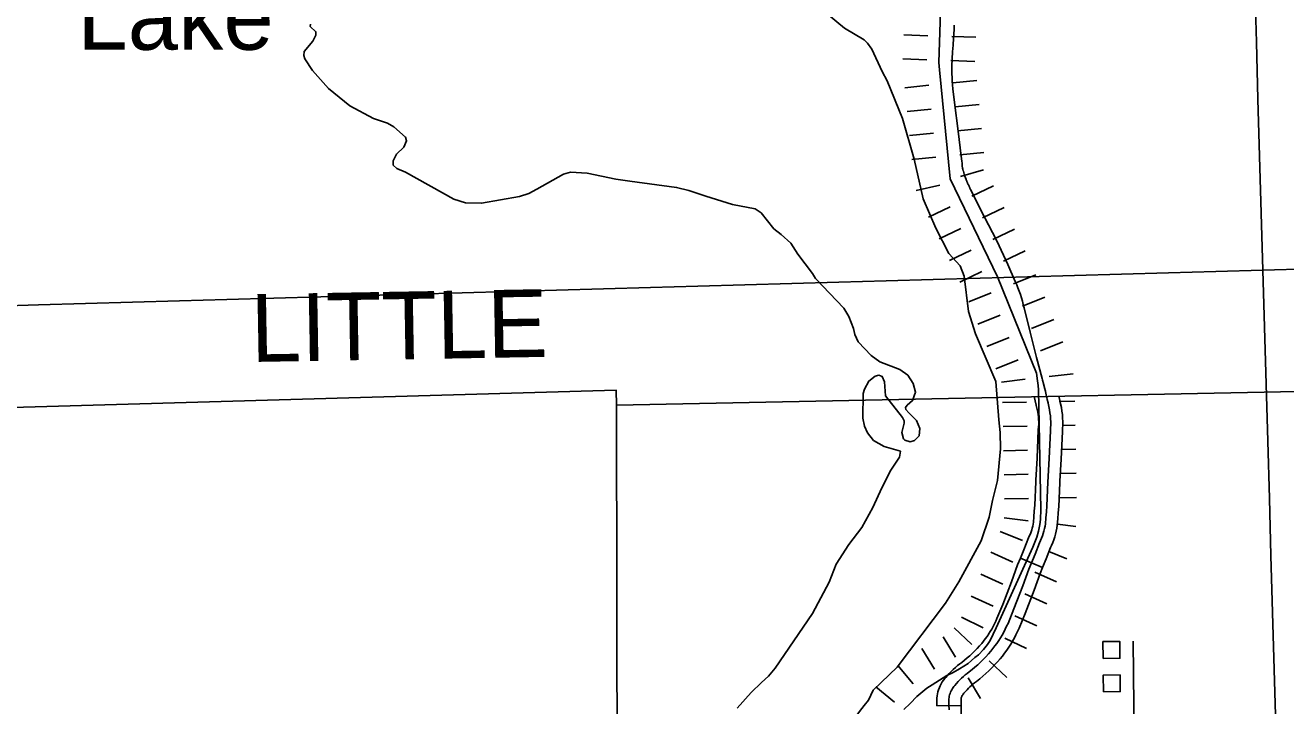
# Model space of a CAD drawing. Extents: x -19 to 366, y -4 to 359.
# Drawn here: x 162.341 to 163.83, y 182.721 to 183.524 of the extents above; entities that cross this region are included whole.
import ezdxf

# ---------------------------------------------------------------- set-up
doc = ezdxf.new("R2010")
doc.units = 0
for name, color, linetype in [('Level 29', 7, 'Continuous'), ('Level 31', 7, 'Continuous'), ('Level 35', 7, 'Continuous'), ('Level 4', 7, 'Continuous'), ('Level 56', 7, 'Continuous'), ('Level 60', 7, 'Continuous'), ('Level 63', 7, 'Continuous')]:
    doc.layers.add(name, color=color, linetype=linetype)

msp = doc.modelspace()

# ---------------------------------------------------------------- linework, layer by layer
at = {"layer": 'Level 29'}
for p, q in [((163.4073, 183.5121), (163.3789, 183.513)), ((163.4641, 183.5102), (163.4357, 183.5111)), ((163.4063, 183.4837), (163.3779, 183.4847)), ((163.4063, 183.4837), (163.3779, 183.4847)), ((163.4631, 183.4818), (163.4347, 183.4827)), ((163.4631, 183.4818), (163.4347, 183.4827)), ((163.4651, 183.4591), (163.4368, 183.4563)), ((163.4085, 183.4535), (163.3803, 183.4507)), ((163.4679, 183.4309), (163.4396, 183.4281)), ((163.4114, 183.4252), (163.3831, 183.4224)), ((163.4142, 183.397), (163.3859, 183.3942)), ((163.4142, 183.397), (163.3859, 183.3942)), ((163.4707, 183.4026), (163.4424, 183.3998)), ((163.4707, 183.4026), (163.4424, 183.3998)), ((163.417, 183.3687), (163.3887, 183.3659)), ((163.4735, 183.3743), (163.4453, 183.3715)), ((163.4733, 183.3536), (163.446, 183.3459)), ((163.4215, 183.3358), (163.3938, 183.3293)), ((163.485, 183.3349), (163.4595, 183.3226)), ((163.485, 183.3349), (163.4595, 183.3226)), ((163.4339, 183.3102), (163.4083, 183.2978)), ((163.4339, 183.3102), (163.4083, 183.2978)), ((163.4974, 183.3094), (163.4718, 183.297)), ((163.4463, 183.2846), (163.4207, 183.2722)), ((163.5098, 183.2838), (163.4842, 183.2714)), ((163.4586, 183.259), (163.4331, 183.2467)), ((163.5222, 183.2582), (163.4966, 183.2458)), ((163.5222, 183.2582), (163.4966, 183.2458)), ((163.471, 183.2335), (163.4454, 183.2211)), ((163.471, 183.2335), (163.4454, 183.2211)), ((163.5348, 183.2297), (163.5085, 183.219)), ((163.4821, 183.2084), (163.4558, 183.1977)), ((163.5455, 183.2034), (163.5192, 183.1927)), ((163.4928, 183.182), (163.4665, 183.1713)), ((163.5562, 183.1771), (163.5298, 183.1664)), ((163.5562, 183.1771), (163.5298, 183.1664)), ((163.5035, 183.1557), (163.4772, 183.145)), ((163.5035, 183.1557), (163.4772, 183.145)), ((163.5669, 183.1508), (163.5405, 183.1401)), ((163.5142, 183.1294), (163.4879, 183.1187)), ((163.5225, 183.1064), (163.4943, 183.1031)), ((163.5789, 183.113), (163.5507, 183.1097)), ((163.5241, 183.0794), (163.4957, 183.0789)), ((163.5241, 183.0794), (163.4957, 183.0789)), ((163.5809, 183.0806), (163.5635, 183.0802)), ((163.5247, 183.051), (163.4963, 183.0505)), ((163.5815, 183.0522), (163.5669, 183.0519)), ((163.5253, 183.0226), (163.4969, 183.0221)), ((163.5821, 183.0238), (163.5653, 183.0234)), ((163.5827, 182.9954), (163.5639, 182.995)), ((163.5258, 182.9942), (163.4974, 182.9937)), ((163.5258, 182.9942), (163.4974, 182.9937)), ((163.5264, 182.9658), (163.498, 182.9652)), ((163.5832, 182.967), (163.5625, 182.9665)), ((163.5259, 182.9394), (163.4977, 182.9427)), ((163.5824, 182.9327), (163.5604, 182.9353)), ((163.5191, 182.916), (163.4929, 182.9268)), ((163.5191, 182.916), (163.4929, 182.9268)), ((163.5077, 182.8905), (163.4818, 182.9021)), ((163.5716, 182.8943), (163.5505, 182.903)), ((163.496, 182.8646), (163.4701, 182.8762)), ((163.5595, 182.8671), (163.5336, 182.8788)), ((163.4844, 182.8387), (163.4585, 182.8503)), ((163.4844, 182.8387), (163.4585, 182.8503)), ((163.5479, 182.8412), (163.5219, 182.8529)), ((163.4727, 182.8131), (163.4471, 182.8254)), ((163.5362, 182.8153), (163.5103, 182.827)), ((163.5362, 182.8153), (163.5103, 182.827)), ((163.4401, 182.7781), (163.4254, 182.8024)), ((163.4401, 182.7781), (163.4254, 182.8024)), ((163.4593, 182.7934), (163.4387, 182.813)), ((163.4153, 182.7642), (163.4005, 182.7885)), ((163.5239, 182.7886), (163.4983, 182.8008)), ((163.5006, 182.7543), (163.48, 182.7739)), ((163.3902, 182.7468), (163.3718, 182.7683)), ((163.368, 182.7252), (163.346, 182.7432)), ((163.368, 182.7252), (163.346, 182.7432)), ((163.4696, 182.7296), (163.4549, 182.7539)), ((163.4696, 182.7296), (163.4549, 182.7539))]:
    msp.add_line(p, q, dxfattribs=at)
for points in [[(163.4898, 183.2273), (163.4338, 183.3429), (163.421, 183.4719), (163.4204, 183.4805), (163.4236, 183.5763)], [(163.3792, 182.7164), (163.3867, 182.7235), (163.3946, 182.7318), (163.4061, 182.7416), (163.4125, 182.7458), (163.4298, 182.7565), (163.4375, 182.7603), (163.4449, 182.7644), (163.45, 182.7675), (163.4552, 182.771), (163.4629, 182.7777), (163.4673, 182.7811), (163.4733, 182.7875), (163.4779, 182.7934), (163.4811, 182.7978), (163.4883, 182.8129), (163.5313, 182.9083), (163.5361, 182.9199), (163.5383, 182.9269), (163.5397, 182.9351), (163.5404, 182.941), (163.5409, 182.9528), (163.5381, 183.0941), (163.5378, 183.099), (163.537, 183.1047), (163.5359, 183.1136), (163.4898, 183.2273)]]:
    msp.add_lwpolyline(points, dxfattribs=at)
at = {"layer": 'Level 31'}
for p, q in [((163.5167, 182.8953), (163.5429, 182.8843)), ((163.5029, 182.7899), (163.5029, 182.7899)), ((163.4466, 182.7213), (163.4182, 182.7209))]:
    msp.add_line(p, q, dxfattribs=at)
for points in [[(163.4386, 183.5246), (163.4385, 183.5195), (163.4382, 183.5144), (163.4378, 183.5093), (163.4373, 183.5011), (163.4367, 183.493), (163.4362, 183.4848), (163.4358, 183.4767), (163.4357, 183.4721), (163.4358, 183.4675), (163.4358, 183.4667), (163.436, 183.463), (163.4362, 183.4584), (163.4366, 183.4539), (163.437, 183.4493), (163.4395, 183.4301), (163.4429, 183.4025), (163.4472, 183.3669), (163.4475, 183.3641), (163.4478, 183.3614), (163.4481, 183.3586), (163.4485, 183.3557), (163.4488, 183.3547), (163.4488, 183.3543), (163.4493, 183.3526), (163.4494, 183.3522), (163.4499, 183.3505), (163.45, 183.3502), (163.4505, 183.3485), (163.4506, 183.3481), (163.4512, 183.3464), (163.4513, 183.3461), (163.4519, 183.3444), (163.452, 183.3441), (163.4527, 183.3424), (163.4528, 183.342), (163.4534, 183.3404), (163.4536, 183.34), (163.4543, 183.3384), (163.4544, 183.3381), (163.4551, 183.3364), (163.4553, 183.3361), (163.4561, 183.3345), (163.4562, 183.3342), (163.457, 183.3325), (163.4572, 183.3322), (163.458, 183.3306), (163.4741, 183.2985), (163.4888, 183.2699), (163.5018, 183.2418), (163.5107, 183.2217), (163.5124, 183.218), (163.5139, 183.2142), (163.5153, 183.2104), (163.5167, 183.2065), (163.5179, 183.2027), (163.5191, 183.1988), (163.5202, 183.1948), (163.5211, 183.1909), (163.5282, 183.1621), (163.5358, 183.1321), (163.5423, 183.1072), (163.5427, 183.1058), (163.5428, 183.1054), (163.5439, 183.1013), (163.544, 183.1009), (163.5451, 183.0967), (163.5452, 183.0964), (163.5462, 183.0922), (163.5463, 183.0918), (163.5477, 183.0862)], [(163.5332, 183.0859), (163.5355, 183.0757), (163.5355, 183.0755), (163.5372, 183.0677), (163.5376, 183.0648), (163.538, 183.0619), (163.5382, 183.0589), (163.5384, 183.056), (163.5384, 183.053), (163.5382, 183.0501), (163.5379, 183.0466), (163.5364, 183.0134), (163.5351, 182.9874)], [(163.5477, 183.0862), (163.5484, 183.083), (163.5485, 183.0827), (163.5494, 183.0784), (163.5495, 183.0781), (163.5511, 183.0704), (163.5517, 183.0669), (163.5522, 183.0633), (163.5524, 183.0598), (163.5526, 183.0562)], [(163.5622, 183.0865), (163.5634, 183.0812), (163.5634, 183.0807), (163.5651, 183.073), (163.5658, 183.0689), (163.5663, 183.0648), (163.5666, 183.0606), (163.5668, 183.0565), (163.5668, 183.0523), (163.5666, 183.0482), (163.5663, 183.0446), (163.5648, 183.0121), (163.5635, 182.986)], [(163.5526, 183.0562), (163.5526, 183.0527), (163.5524, 183.0491), (163.5521, 183.0456), (163.5506, 183.0127), (163.5492, 182.9848), (163.5478, 182.9568), (163.5474, 182.9498), (163.5468, 182.9428), (163.5462, 182.9359), (163.5458, 182.933), (163.5452, 182.9301), (163.5445, 182.9272), (163.5437, 182.9244), (163.5428, 182.9216), (163.5417, 182.9188), (163.5406, 182.9161), (163.5393, 182.9134), (163.534, 182.8998), (163.5267, 182.8823), (163.5196, 182.8624), (163.5091, 182.8352), (163.5021, 182.8182), (163.5005, 182.8147), (163.4988, 182.8112), (163.4971, 182.8078), (163.4952, 182.8044), (163.4932, 182.8011), (163.4911, 182.7978), (163.489, 182.7946), (163.4867, 182.7915), (163.4843, 182.7884), (163.4819, 182.7854), (163.479, 182.7821), (163.476, 182.7788), (163.4729, 182.7756), (163.4697, 182.7725), (163.4665, 182.7694), (163.4631, 182.7665), (163.4597, 182.7636), (163.4563, 182.7609), (163.4539, 182.7591), (163.4517, 182.7573), (163.4495, 182.7554), (163.4473, 182.7535), (163.4452, 182.7514), (163.4432, 182.7494), (163.4413, 182.7472), (163.4394, 182.745), (163.4383, 182.7438), (163.4373, 182.7426), (163.4364, 182.7412), (163.4356, 182.7399), (163.4348, 182.7385), (163.4342, 182.737), (163.4336, 182.7355), (163.4332, 182.734), (163.4328, 182.7324), (163.4326, 182.7308), (163.4324, 182.7292), (163.4324, 182.7276), (163.4324, 182.7219), (163.4325, 182.7162)], [(163.5351, 182.9874), (163.535, 182.9855), (163.5336, 182.9576), (163.5332, 182.9508), (163.5327, 182.944), (163.5321, 182.9376), (163.5318, 182.9354), (163.5313, 182.9331), (163.5308, 182.9308), (163.5301, 182.9285), (163.5294, 182.9263), (163.5286, 182.9241), (163.5276, 182.9219), (163.5263, 182.9191), (163.5209, 182.9051), (163.5167, 182.8953)], [(163.5635, 182.986), (163.5634, 182.9841), (163.562, 182.956), (163.5615, 182.9488), (163.561, 182.9417), (163.5603, 182.9341), (163.5598, 182.9305), (163.5591, 182.927), (163.5583, 182.9236), (163.5573, 182.9202), (163.5562, 182.9168), (163.5549, 182.9135), (163.5535, 182.9102), (163.5524, 182.9078), (163.5472, 182.8945), (163.5429, 182.8843)], [(163.4793, 182.8057), (163.4792, 182.8056), (163.4811, 182.8085), (163.4829, 182.8115), (163.4845, 182.8145), (163.4862, 182.8176), (163.4876, 182.8206), (163.489, 182.8238), (163.4959, 182.8404), (163.5063, 182.8673), (163.5135, 182.8875), (163.5167, 182.8953)], [(163.5429, 182.8843), (163.54, 182.8772), (163.5329, 182.8574), (163.5223, 182.8299), (163.5151, 182.8126), (163.5134, 182.8087), (163.5115, 182.8048), (163.5096, 182.801), (163.5075, 182.7973), (163.5053, 182.7936), (163.503, 182.79), (163.5029, 182.7899)], [(163.4182, 182.7209), (163.4182, 182.7219), (163.4182, 182.7278), (163.4182, 182.73), (163.4185, 182.7325), (163.4189, 182.735), (163.4194, 182.7375), (163.4201, 182.7399), (163.421, 182.7423), (163.422, 182.7446), (163.4232, 182.7469), (163.4245, 182.7491), (163.426, 182.7512), (163.4276, 182.7531), (163.4288, 182.7544), (163.4306, 182.7565), (163.4328, 182.759), (163.4351, 182.7614), (163.4375, 182.7638), (163.44, 182.7661), (163.4426, 182.7683), (163.4452, 182.7704), (163.4476, 182.7721), (163.4508, 182.7747), (163.4539, 182.7773), (163.457, 182.78), (163.4599, 182.7827), (163.4628, 182.7856), (163.4656, 182.7885), (163.4684, 182.7915), (163.4711, 182.7946), (163.4732, 182.7972), (163.4753, 182.8), (163.4773, 182.8027), (163.4793, 182.8057)], [(163.5029, 182.7899), (163.5006, 182.7865), (163.4981, 182.783), (163.4955, 182.7796), (163.4928, 182.7763), (163.4896, 182.7726), (163.4863, 182.7691), (163.483, 182.7656), (163.4796, 182.7622), (163.476, 182.7589), (163.4724, 182.7557), (163.4687, 182.7526), (163.4649, 182.7496), (163.4626, 182.7479), (163.4607, 182.7464), (163.4589, 182.7448), (163.4571, 182.7432), (163.4554, 182.7415), (163.4537, 182.7397), (163.452, 182.7379), (163.4501, 182.7356), (163.4491, 182.7345), (163.4486, 182.7339), (163.4482, 182.7334), (163.4479, 182.7329), (163.4476, 182.7323), (163.4474, 182.7317), (163.4471, 182.7311), (163.4469, 182.7304), (163.4468, 182.7298), (163.4467, 182.7291), (163.4466, 182.7285), (163.4466, 182.7275), (163.4466, 182.722), (163.4466, 182.7213)], [(163.4466, 182.7213), (163.4467, 182.7165), (163.4468, 182.7111), (163.4471, 182.7055), (163.448, 182.6884), (163.4497, 182.6628), (163.4511, 182.6388), (163.4519, 182.6219)]]:
    msp.add_lwpolyline(points, dxfattribs=at)
at = {"layer": 'Level 35'}
for points in [[(163.2565, 183.5646), (163.309, 183.5211), (163.3321, 183.5072), (163.3363, 183.5033), (163.3412, 183.4962), (163.3536, 183.4697)], [(162.6706, 183.4887), (162.6708, 183.4936), (162.6812, 183.5055), (162.6846, 183.5129), (162.6847, 183.5167), (162.6778, 183.523), (162.6781, 183.5259)], [(163.2713, 183.2312), (163.254, 183.254), (163.2456, 183.2673), (163.2343, 183.2773), (163.2257, 183.2842), (163.2105, 183.3028), (163.2034, 183.3078), (163.1769, 183.3129), (163.1454, 183.3225), (163.125, 183.3294), (163.1107, 183.3329), (163.0556, 183.3404), (163.039, 183.3426), (163.0049, 183.3496), (162.9854, 183.3509), (162.9773, 183.3486), (162.9456, 183.3308), (162.9363, 183.3259), (162.9253, 183.3224), (162.8804, 183.3142), (162.8613, 183.3147), (162.8475, 183.319), (162.7905, 183.351), (162.7802, 183.3553), (162.7761, 183.3594), (162.7758, 183.3645), (162.78, 183.3724), (162.7884, 183.3804), (162.7918, 183.388), (162.7906, 183.3924), (162.7768, 183.4046), (162.7692, 183.4088), (162.7526, 183.4143), (162.7246, 183.4291), (162.6995, 183.4496), (162.6808, 183.4711), (162.6716, 183.4847), (162.6706, 183.4887)], [(163.3536, 183.4697), (163.3593, 183.459), (163.3773, 183.4142), (163.3913, 183.3664), (163.4019, 183.3196), (163.4169, 183.2847), (163.4323, 183.2551), (163.4455, 183.2403)], [(163.4912, 183.0585), (163.4877, 183.1036), (163.4636, 183.16), (163.4555, 183.1865), (163.4505, 183.2282), (163.4455, 183.2403)], [(163.3972, 183.0397), (163.398, 183.0484), (163.3942, 183.0579), (163.3848, 183.0669), (163.3815, 183.0706), (163.3809, 183.0729), (163.383, 183.0758), (163.3894, 183.0812), (163.393, 183.0913), (163.3899, 183.1013), (163.3839, 183.1111), (163.3744, 183.1179), (163.3509, 183.1271), (163.3403, 183.1346), (163.3251, 183.1506), (163.3212, 183.1593), (163.3196, 183.1663), (163.3142, 183.1805), (163.3084, 183.1905), (163.2746, 183.2255), (163.2713, 183.2312)], [(163.2111, 182.7484), (163.2192, 182.7557), (163.227, 182.7652), (163.2713, 182.8297), (163.2908, 182.8667), (163.2991, 182.8879), (163.314, 182.9112), (163.3293, 182.9313), (163.3425, 182.9552), (163.3529, 182.9783), (163.3637, 182.9991), (163.374, 183.0144), (163.375, 183.0214), (163.3558, 183.0269), (163.3434, 183.0342), (163.3361, 183.043), (163.3326, 183.051), (163.3308, 183.0605), (163.3311, 183.0895), (163.3327, 183.0947), (163.3377, 183.1042), (163.3453, 183.1102), (163.3496, 183.1112), (163.3536, 183.1095), (163.3561, 183.1034), (163.3574, 183.0869), (163.3776, 183.0613), (163.3794, 183.0573), (163.3796, 183.0547), (163.3769, 183.0434), (163.3787, 183.0359), (163.3802, 183.0344), (163.3867, 183.0327), (163.3916, 183.0341), (163.3972, 183.0397)], [(163.2628, 182.5726), (163.2762, 182.5994), (163.2989, 182.6541), (163.312, 182.6741), (163.3159, 182.6913), (163.3203, 182.6975), (163.32, 182.7025), (163.3224, 182.7083), (163.3269, 182.7142), (163.3321, 182.7214), (163.3373, 182.7277), (163.343, 182.7395), (163.3712, 182.7665), (163.4284, 182.8419), (163.444, 182.8672), (163.4704, 182.9157), (163.48, 182.9437), (163.4838, 182.9631), (163.4898, 182.9867), (163.4934, 183.0243), (163.493, 183.0435), (163.4912, 183.0585)], [(163.1824, 182.7179), (163.1989, 182.7367), (163.2111, 182.7484)]]:
    msp.add_lwpolyline(points, dxfattribs=at)
at = {"layer": 'Level 4'}
msp.add_lwpolyline([(163.0399, 183.076), (163.0404, 182.6235)], dxfattribs=at)
at = {"layer": 'Level 56'}
msp.add_lwpolyline([(163.65, 182.797), (163.6511, 182.6825), (163.5758, 182.6817)], dxfattribs=at)
for points in [[(163.6144, 182.7769), (163.6142, 182.7966), (163.634, 182.7968), (163.6342, 182.7771)], [(163.6148, 182.7375), (163.6146, 182.7572), (163.6344, 182.7574), (163.6346, 182.7377)]]:
    msp.add_lwpolyline(points, close=True, dxfattribs=at)
at = {"layer": 'Level 60'}
for points in [[(168.7902, 2.2442), (168.5607, 10.8615), (168.3304, 19.479), (168.0993, 28.0965), (167.8673, 36.7142), (167.6346, 45.3321), (167.4011, 53.95), (167.1668, 62.5681), (166.9316, 71.1863), (166.6957, 79.8047), (166.459, 88.4232), (166.2215, 97.0418), (165.9832, 105.6605), (165.7441, 114.2794), (165.5043, 122.8984), (165.2636, 131.5176), (165.0221, 140.1368), (164.7799, 148.7563), (164.5369, 157.3758), (164.2931, 165.9955), (164.0485, 174.6153), (163.8031, 183.2352), (163.5569, 191.8553), (163.31, 200.4755), (163.0623, 209.0959), (162.8138, 217.7164), (162.5645, 226.337), (162.3145, 234.9577), (162.0637, 243.5786), (161.8121, 252.1997), (161.5597, 260.8208), (161.3066, 269.4421), (161.0527, 278.0636), (160.798, 286.6851), (160.5426, 295.3068), (160.2864, 303.9287), (160.0294, 312.5507), (159.7717, 321.1728), (159.5132, 329.7951), (159.2539, 338.4175), (158.9939, 347.04)], [(0, 180.8999), (7.1228, 180.9044), (14.2457, 180.9176), (21.3685, 180.9397), (28.4912, 180.9706), (35.614, 181.0103), (42.7366, 181.0589), (49.8592, 181.1163), (56.9818, 181.1825), (64.1042, 181.2575), (71.2266, 181.3414), (78.3488, 181.4341), (85.4709, 181.5357), (92.5929, 181.646), (99.7147, 181.7652), (106.8364, 181.8933), (113.9579, 182.0301), (121.0793, 182.1758), (128.2005, 182.3303), (135.3214, 182.4936), (142.4422, 182.6658), (149.5627, 182.8468), (156.683, 183.0366), (163.8031, 183.2352), (170.9229, 183.4427), (178.0425, 183.659), (185.1617, 183.8841), (192.2807, 184.1181), (199.3994, 184.3608), (206.5178, 184.6124), (213.6359, 184.8728), (220.7537, 185.1421), (227.8711, 185.4201), (234.9881, 185.707), (242.1048, 186.0027), (249.2212, 186.3073), (256.3371, 186.6206), (263.4526, 186.9428), (270.5678, 187.2738), (277.6825, 187.6136), (284.7968, 187.9622), (291.9107, 188.3197), (299.0241, 188.6859), (306.1371, 189.061), (313.2495, 189.4449), (320.3615, 189.8377), (327.4731, 190.2392), (334.5841, 190.6495), (341.6946, 191.0687)]]:
    msp.add_spline(points, degree=3, dxfattribs=at)
at = {"layer": 'Level 63'}
msp.add_lwpolyline([(161.5681, 183.0533), (162.0646, 183.0656), (163.0394, 183.0934), (163.0399, 183.076), (164.177, 183.0988), (164.7144, 183.1117)], dxfattribs=at)

# ---------------------------------------------------------------- texts
at = {"layer": 'Level 35'}
msp.add_text('Lake', height=0.08, dxfattribs=at).set_placement((162.4029, 183.4955))
at = {"layer": 'Level 63'}
msp.add_text('LITTLE', height=0.08, rotation=1, dxfattribs=at).set_placement((162.6083, 183.1268))

doc.saveas('drawing.dxf')
